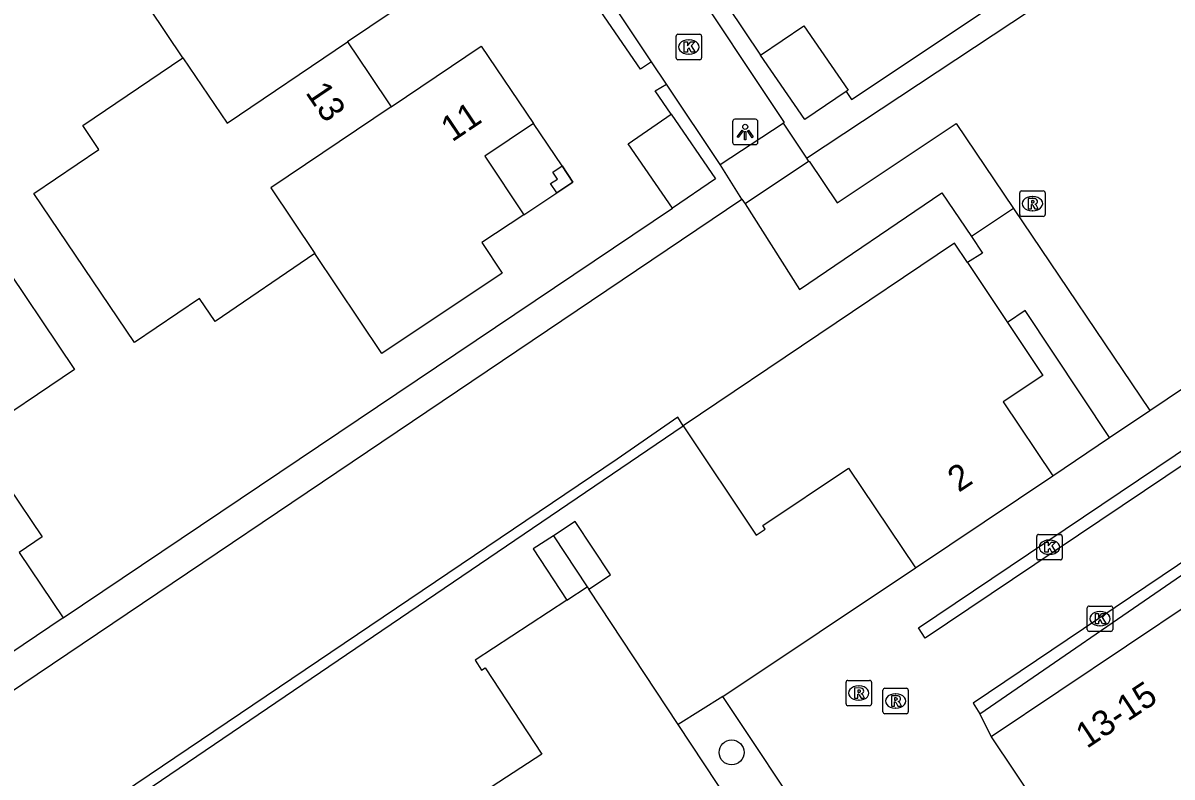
# Model space of a CAD drawing. Extents: x 158797 to 159887, y 384318 to 385255.
# Drawn here: x 159048.69 to 159093.85, y 384645.19 to 384674.82 of the extents above; entities that cross this region are included whole.
import ezdxf

# ---------------------------------------------------------------- set-up
doc = ezdxf.new("R2010")
doc.units = 0
for name, color, linetype in [('IMGEO_Boom', 7, 'Continuous'), ('IMGEO_Haag', 7, 'Continuous'), ('IMGEO_Kolk', 7, 'Continuous'), ('IMGEO_Lichtpunt', 7, 'Continuous'), ('IMGEO_Pand', 7, 'Continuous'), ('IMGEO_Pand_nummerreeks', 7, 'Continuous'), ('IMGEO_Pand_overbouw', 7, 'Continuous'), ('IMGEO_Rijbaan_lokaal_open', 7, 'Continuous'), ('IMGEO_Rioolput', 7, 'Continuous'), ('IMGEO_Voetpad_halfverhard', 7, 'Continuous'), ('IMGEO_Voetpad_op_trap', 7, 'Continuous'), ('IMGEO_Voetpad_open', 7, 'Continuous')]:
    doc.layers.add(name, color=color, linetype=linetype)

msp = doc.modelspace()

# ---------------------------------------------------------------- linework, layer by layer
at = {"layer": 'IMGEO_Boom'}
msp.add_circle((159076.541, 384646.156), 0.489, dxfattribs=at)
at = {"layer": 'IMGEO_Haag'}
for points in [[(159081.043, 384672.126), (159081.247, 384671.812), (159096.708, 384682.114), (159098.87, 384679.188), (159107.236, 384684.664), (159107.906, 384683.665)], [(159079.482, 384669.508), (159096.312, 384680.64), (159097.742, 384678.578)], [(159073.399, 384673.289), (159072.96, 384673.002), (159070.111, 384677.172), (159070.61, 384677.479)], [(159074.561, 384676.996), (159075.131, 384677.353), (159077.683, 384673.558)], [(159074.163, 384671.229), (159073.534, 384672.147), (159073.98, 384672.417)], [(159038.059, 384641.694), (159076.95, 384667.897)], [(159050.27, 384651.45), (159074.221, 384667.534)], [(159074.64, 384658.987), (159074.434, 384659.327), (159072.046, 384657.677), (159028.116, 384628.032), (159038.03, 384613.181), (159038.222, 384613.33)], [(159038.372, 384613.43), (159028.729, 384627.821), (159074.64, 384658.987)], [(159076.202, 384648.351), (159074.44, 384647.256)]]:
    msp.add_lwpolyline(points, dxfattribs=at)
at = {"layer": 'IMGEO_Kolk'}
for p, q in [((159074.435, 384674.374), (159075.287, 384674.374)), ((159074.36, 384673.448), (159074.36, 384674.3)), ((159074.848, 384674.154), (159074.873, 384674.154)), ((159075.361, 384674.3), (159075.361, 384673.448)), ((159074.871, 384673.594), (159074.846, 384673.594)), ((159075.287, 384673.374), (159074.435, 384673.374)), ((159088.533, 384653.793), (159088.533, 384654.645)), ((159088.608, 384654.719), (159089.46, 384654.719)), ((159089.021, 384654.499), (159089.046, 384654.499)), ((159089.534, 384654.645), (159089.534, 384653.793)), ((159089.46, 384653.719), (159088.608, 384653.719)), ((159089.044, 384653.939), (159089.019, 384653.939)), ((159090.518, 384650.982), (159090.518, 384651.834)), ((159090.593, 384651.908), (159091.445, 384651.908)), ((159091.519, 384651.834), (159091.519, 384650.982)), ((159091.006, 384651.688), (159091.031, 384651.688)), ((159091.445, 384650.908), (159090.593, 384650.908)), ((159091.029, 384651.128), (159091.004, 384651.128))]:
    msp.add_line(p, q, dxfattribs=at)
for points in [[(159074.435, 384674.374), (159075.287, 384674.374)], [(159074.36, 384673.448), (159074.36, 384674.3)], [(159074.681, 384674.074), (159074.804, 384674.074), (159074.804, 384673.923), (159074.934, 384674.074), (159075.098, 384674.074), (159074.952, 384673.923), (159075.105, 384673.674), (159074.953, 384673.674), (159074.868, 384673.838), (159074.804, 384673.771), (159074.804, 384673.674), (159074.681, 384673.674), (159074.681, 384674.074)], [(159075.361, 384674.3), (159075.361, 384673.448)], [(159075.287, 384673.374), (159074.435, 384673.374)], [(159088.533, 384653.793), (159088.533, 384654.645)], [(159088.608, 384654.719), (159089.46, 384654.719)], [(159089.534, 384654.645), (159089.534, 384653.793)], [(159088.854, 384654.419), (159088.977, 384654.419), (159088.977, 384654.268), (159089.107, 384654.419), (159089.271, 384654.419), (159089.125, 384654.268), (159089.278, 384654.019), (159089.126, 384654.019), (159089.041, 384654.183), (159088.977, 384654.116), (159088.977, 384654.019), (159088.854, 384654.019), (159088.854, 384654.419)], [(159089.46, 384653.719), (159088.608, 384653.719)], [(159090.518, 384650.982), (159090.518, 384651.834)], [(159090.593, 384651.908), (159091.445, 384651.908)], [(159091.519, 384651.834), (159091.519, 384650.982)], [(159090.839, 384651.608), (159090.962, 384651.608), (159090.962, 384651.457), (159091.092, 384651.608), (159091.256, 384651.608), (159091.11, 384651.457), (159091.263, 384651.208), (159091.111, 384651.208), (159091.026, 384651.372), (159090.962, 384651.305), (159090.962, 384651.208), (159090.839, 384651.208), (159090.839, 384651.608)], [(159091.445, 384650.908), (159090.593, 384650.908)]]:
    msp.add_lwpolyline(points, dxfattribs=at)
for centre, start, end in [((159074.437, 384674.298), 91.552, 178.448), ((159074.437, 384674.298), 91.552, 178.448), ((159075.285, 384674.298), 1.552, 88.448), ((159075.285, 384674.298), 1.552, 88.448), ((159074.437, 384673.45), 181.552, 268.448), ((159074.437, 384673.45), 181.552, 268.448), ((159075.285, 384673.45), 271.552, 358.448), ((159075.285, 384673.45), 271.552, 358.448), ((159088.61, 384654.643), 91.552, 178.448), ((159088.61, 384654.643), 91.552, 178.448), ((159089.458, 384654.643), 1.552, 88.448), ((159089.458, 384654.643), 1.552, 88.448), ((159088.61, 384653.795), 181.552, 268.448), ((159088.61, 384653.795), 181.552, 268.448), ((159089.458, 384653.795), 271.552, 358.448), ((159089.458, 384653.795), 271.552, 358.448), ((159090.595, 384651.832), 91.552, 178.448), ((159090.595, 384651.832), 91.552, 178.448), ((159091.443, 384651.832), 1.552, 88.448), ((159091.443, 384651.832), 1.552, 88.448), ((159090.595, 384650.984), 181.552, 268.448), ((159090.595, 384650.984), 181.552, 268.448), ((159091.443, 384650.984), 271.552, 358.448), ((159091.443, 384650.984), 271.552, 358.448)]:
    msp.add_arc(centre, 0.0765, start, end, dxfattribs=at)
for centre, major_axis, ratio, start_param, end_param in [((159074.847, 384673.874), (-0.387, 0.002), 0.722429, 4.712389, 7.853982), ((159074.872, 384673.874), (-0.39, 0.002), 0.717154, 1.570796, 4.712389), ((159089.02, 384654.219), (-0.387, 0.002), 0.722429, 4.712389, 7.853982), ((159089.045, 384654.219), (-0.39, 0.002), 0.717154, 1.570796, 4.712389), ((159091.005, 384651.408), (-0.387, 0.002), 0.722429, 4.712389, 7.853982), ((159091.03, 384651.408), (-0.39, 0.002), 0.717154, 1.570796, 4.712389)]:
    msp.add_ellipse(centre, major_axis=major_axis, ratio=ratio, start_param=start_param, end_param=end_param, dxfattribs=at)
at = {"layer": 'IMGEO_Lichtpunt'}
for p, q in [((159076.578, 384670.937), (159076.578, 384670.13)), ((159076.578, 384670.937), (159076.578, 384670.13)), ((159077.48, 384671.032), (159076.672, 384671.032)), ((159077.48, 384671.032), (159076.672, 384671.032)), ((159077.574, 384670.13), (159077.574, 384670.937)), ((159077.574, 384670.13), (159077.574, 384670.937)), ((159076.672, 384670.036), (159077.48, 384670.036)), ((159076.672, 384670.036), (159077.48, 384670.036))]:
    msp.add_line(p, q, dxfattribs=at)
for points in [[(159076.952, 384670.601), (159076.991, 384670.573), (159076.803, 384670.311), (159076.765, 384670.338), (159076.952, 384670.601)], [(159077.054, 384670.553), (159077.101, 384670.553), (159077.101, 384670.231), (159077.054, 384670.231), (159077.054, 384670.553)], [(159077.164, 384670.573), (159077.202, 384670.6), (159077.389, 384670.338), (159077.35, 384670.31), (159077.164, 384670.573)]]:
    msp.add_lwpolyline(points, dxfattribs=at)
msp.add_circle((159077.077, 384670.735), 0.0994, dxfattribs=at)
for centre, start, end in [((159076.672, 384670.937), 90, 180), ((159076.672, 384670.937), 90, 180), ((159077.48, 384670.937), 0, 90), ((159077.48, 384670.937), 0, 90), ((159076.672, 384670.13), 180, 270), ((159076.672, 384670.13), 180, 270), ((159077.48, 384670.13), 270, 0), ((159077.48, 384670.13), 270, 360)]:
    msp.add_arc(centre, 0.0946, start, end, dxfattribs=at)
at = {"layer": 'IMGEO_Pand'}
for points in [[(159054.976, 384673.45), (159052.354, 384677.36), (159057.084, 384680.541), (159057.883, 384679.353), (159059.523, 384680.455), (159061.048, 384678.187), (159062.971, 384679.487), (159065.003, 384676.479), (159061.445, 384674.075)], [(159077.683, 384673.558), (159079.38, 384674.71), (159081.117, 384672.177), (159081.043, 384672.126)], [(159054.976, 384673.45), (159056.712, 384670.877), (159061.445, 384674.075)], [(159063.169, 384671.525), (159066.706, 384673.907), (159068.755, 384670.864), (159066.839, 384669.588), (159068.38, 384667.283), (159066.732, 384666.186), (159067.531, 384664.99), (159062.795, 384661.825), (159060.167, 384665.758)], [(159061.445, 384674.075), (159062.31, 384672.795), (159063.169, 384671.525)], [(159060.167, 384665.758), (159056.247, 384663.09), (159055.637, 384663.993), (159053.083, 384662.267), (159049.125, 384668.123), (159051.678, 384669.849), (159051.045, 384670.785), (159054.976, 384673.45)], [(159081.043, 384672.126), (159079.424, 384671.023), (159077.683, 384673.558)], [(159063.169, 384671.525), (159058.429, 384668.333), (159060.167, 384665.758)], [(159074.221, 384667.534), (159072.476, 384670.066), (159074.163, 384671.229)], [(159074.163, 384671.229), (159075.908, 384668.697), (159074.221, 384667.534)], [(159069.877, 384669.198), (159070.301, 384668.567), (159069.67, 384668.145), (159069.431, 384668.503), (159069.703, 384668.685), (159069.52, 384668.957), (159069.877, 384669.198)], [(159041.107, 384661.511), (159038.68, 384665.087), (159041.675, 384667.115), (159042.943, 384665.247), (159045.213, 384666.788), (159046.326, 384665.143), (159047.517, 384665.945), (159050.714, 384661.196), (159046.795, 384658.552)], [(159085.806, 384665.4), (159085.295, 384666.164), (159074.64, 384658.987)], [(159085.806, 384665.4), (159087.379, 384663.05)], [(159087.379, 384663.05), (159088.771, 384660.97), (159087.217, 384659.93), (159089.164, 384657.021)], [(159074.64, 384658.987), (159077.508, 384654.695), (159077.857, 384654.929), (159077.763, 384655.07), (159081.137, 384657.328), (159083.762, 384653.406)], [(159046.795, 384658.552), (159049.446, 384654.621), (159048.542, 384654.011), (159050.27, 384651.45)], [(159083.762, 384653.406), (159089.164, 384657.021)], [(159070.931, 384652.572), (159071.783, 384653.134), (159070.4, 384655.228), (159069.545, 384654.671)], [(159069.545, 384654.671), (159068.749, 384654.153), (159070.065, 384652.134)], [(159069.545, 384654.671), (159070.87, 384652.665)], [(159070.065, 384652.134), (159070.87, 384652.665)], [(159070.87, 384652.665), (159070.931, 384652.572)], [(159074.44, 384647.256), (159070.931, 384652.572)], [(159070.065, 384652.134), (159066.462, 384649.786), (159066.719, 384649.392), (159066.861, 384649.485), (159069.078, 384646.082), (159065.184, 384643.544), (159068.855, 384637.984), (159071.785, 384639.918), (159072.82, 384638.349)], [(159094.723, 384652.11), (159086.741, 384646.77)], [(159050.27, 384651.45), (159044.451, 384647.526)], [(159078.044, 384641.798), (159074.44, 384647.256)], [(159086.741, 384646.77), (159091.339, 384639.907)]]:
    msp.add_lwpolyline(points, dxfattribs=at)
at = {"layer": 'IMGEO_Pand_overbouw'}
msp.add_lwpolyline([(159068.755, 384670.864), (159066.839, 384669.588), (159068.38, 384667.283), (159069.67, 384668.145), (159070.301, 384668.567), (159069.877, 384669.198)], close=True, dxfattribs=at)
at = {"layer": 'IMGEO_Rijbaan_lokaal_open'}
for points in [[(159124.574, 384677.811), (159084.148, 384650.648), (159083.889, 384651.05), (159124.276, 384678.229)], [(159092.976, 384659.587), (159114.386, 384674.002)], [(159091.396, 384658.524), (159092.976, 384659.587)], [(159089.164, 384657.021), (159091.396, 384658.524)], [(159112.174, 384642.595), (159101.495, 384658.503), (159086.028, 384648.086), (159086.296, 384647.672)], [(159076.202, 384648.351), (159076.201, 384648.352), (159083.762, 384653.406)], [(159086.296, 384647.672), (159094.647, 384653.405)], [(159078.044, 384641.798), (159079.779, 384642.984), (159076.202, 384648.351)], [(159086.296, 384647.672), (159086.741, 384646.77)]]:
    msp.add_lwpolyline(points, dxfattribs=at)
at = {"layer": 'IMGEO_Rioolput'}
for p, q in [((159087.864, 384667.29), (159087.864, 384668.142)), ((159087.939, 384668.216), (159088.791, 384668.216)), ((159088.865, 384668.142), (159088.865, 384667.29)), ((159088.352, 384667.996), (159088.377, 384667.996)), ((159088.791, 384667.216), (159087.939, 384667.216)), ((159088.375, 384667.436), (159088.35, 384667.436)), ((159081.038, 384648.061), (159081.038, 384648.913)), ((159081.113, 384648.987), (159081.965, 384648.987)), ((159081.526, 384648.767), (159081.551, 384648.767)), ((159082.039, 384648.913), (159082.039, 384648.061)), ((159082.485, 384647.75), (159082.485, 384648.602)), ((159082.56, 384648.676), (159083.412, 384648.676)), ((159083.486, 384648.602), (159083.486, 384647.75)), ((159081.549, 384648.207), (159081.524, 384648.207)), ((159082.973, 384648.456), (159082.998, 384648.456)), ((159081.965, 384647.987), (159081.113, 384647.987)), ((159082.996, 384647.896), (159082.971, 384647.896)), ((159083.412, 384647.676), (159082.56, 384647.676))]:
    msp.add_line(p, q, dxfattribs=at)
for points in [[(159087.864, 384667.29), (159087.864, 384668.142)], [(159087.939, 384668.216), (159088.791, 384668.216)], [(159088.865, 384668.142), (159088.865, 384667.29)], [(159088.453, 384667.914), (159088.201, 384667.916), (159088.201, 384667.516)], [(159088.201, 384667.516), (159088.325, 384667.516), (159088.325, 384667.678), (159088.336, 384667.678)], [(159088.379, 384667.835), (159088.325, 384667.835), (159088.325, 384667.754)], [(159088.325, 384667.754), (159088.377, 384667.754)], [(159088.383, 384667.649), (159088.454, 384667.516), (159088.594, 384667.516), (159088.529, 384667.642)], [(159088.791, 384667.216), (159087.939, 384667.216)], [(159081.038, 384648.061), (159081.038, 384648.913)], [(159081.113, 384648.987), (159081.965, 384648.987)], [(159081.627, 384648.685), (159081.375, 384648.687), (159081.375, 384648.287)], [(159081.553, 384648.606), (159081.499, 384648.606), (159081.499, 384648.525)], [(159082.039, 384648.913), (159082.039, 384648.061)], [(159082.485, 384647.75), (159082.485, 384648.602)], [(159082.56, 384648.676), (159083.412, 384648.676)], [(159083.486, 384648.602), (159083.486, 384647.75)], [(159081.375, 384648.287), (159081.499, 384648.287), (159081.499, 384648.449), (159081.51, 384648.449)], [(159081.499, 384648.525), (159081.551, 384648.525)], [(159081.557, 384648.42), (159081.628, 384648.287), (159081.768, 384648.287), (159081.703, 384648.413)], [(159083.074, 384648.374), (159082.822, 384648.376), (159082.822, 384647.976)], [(159082.822, 384647.976), (159082.946, 384647.976), (159082.946, 384648.138), (159082.957, 384648.138)], [(159083, 384648.295), (159082.946, 384648.295), (159082.946, 384648.214)], [(159082.946, 384648.214), (159082.998, 384648.214)], [(159081.965, 384647.987), (159081.113, 384647.987)], [(159083.004, 384648.109), (159083.075, 384647.976), (159083.215, 384647.976), (159083.15, 384648.102)], [(159083.412, 384647.676), (159082.56, 384647.676)]]:
    msp.add_lwpolyline(points, dxfattribs=at)
for centre, radius, start, end in [((159087.941, 384668.14), 0.0765, 91.552, 178.448), ((159087.941, 384668.14), 0.0765, 91.552, 178.448), ((159088.789, 384668.14), 0.0765, 1.552, 88.448), ((159088.789, 384668.14), 0.0765, 1.552, 88.448), ((159088.335, 384667.625), 0.0533, 26.0293, 88.6989), ((159088.361, 384667.943), 0.19, 274.7715, 282.9687), ((159088.385, 384667.739), 0.0964, 77.0061, 93.1865), ((159088.399, 384667.796), 0.0378, 276.6634, 79.6772), ((159088.452, 384667.804), 0.109, 350.3612, 89.416), ((159088.45, 384667.804), 0.112, 277.5842, 350.9817), ((159088.434, 384667.589), 0.108, 29.5134, 73.7905), ((159087.941, 384667.292), 0.0765, 181.552, 268.448), ((159087.941, 384667.292), 0.0765, 181.552, 268.448), ((159088.789, 384667.292), 0.0765, 271.552, 358.448), ((159088.789, 384667.292), 0.0765, 271.552, 358.448), ((159081.115, 384648.911), 0.0765, 91.552, 178.448), ((159081.115, 384648.911), 0.0765, 91.552, 178.448), ((159081.559, 384648.51), 0.0964, 77.0061, 93.1865), ((159081.573, 384648.567), 0.0378, 276.6634, 79.6772), ((159081.626, 384648.575), 0.109, 350.3612, 89.416), ((159081.963, 384648.911), 0.0765, 1.552, 88.448), ((159081.963, 384648.911), 0.0765, 1.552, 88.448), ((159082.562, 384648.6), 0.0765, 91.552, 178.448), ((159082.562, 384648.6), 0.0765, 91.552, 178.448), ((159083.41, 384648.6), 0.0765, 1.552, 88.448), ((159083.41, 384648.6), 0.0765, 1.552, 88.448), ((159081.509, 384648.396), 0.0533, 26.0293, 88.6989), ((159081.535, 384648.714), 0.19, 274.7715, 282.9687), ((159081.624, 384648.575), 0.112, 277.5842, 350.9817), ((159081.608, 384648.36), 0.108, 29.5134, 73.7905), ((159082.956, 384648.085), 0.0533, 26.0293, 88.6989), ((159082.982, 384648.403), 0.19, 274.7715, 282.9687), ((159083.006, 384648.199), 0.0964, 77.0061, 93.1865), ((159083.02, 384648.256), 0.0378, 276.6634, 79.6772), ((159083.073, 384648.264), 0.109, 350.3612, 89.416), ((159083.071, 384648.264), 0.112, 277.5842, 350.9817), ((159083.055, 384648.049), 0.108, 29.5134, 73.7905), ((159081.115, 384648.063), 0.0765, 181.552, 268.448), ((159081.115, 384648.063), 0.0765, 181.552, 268.448), ((159081.963, 384648.063), 0.0765, 271.552, 358.448), ((159081.963, 384648.063), 0.0765, 271.552, 358.448), ((159082.562, 384647.752), 0.0765, 181.552, 268.448), ((159082.562, 384647.752), 0.0765, 181.552, 268.448), ((159083.41, 384647.752), 0.0765, 271.552, 358.448), ((159083.41, 384647.752), 0.0765, 271.552, 358.448)]:
    msp.add_arc(centre, radius, start, end, dxfattribs=at)
for centre, major_axis, ratio, start_param, end_param in [((159088.351, 384667.716), (-0.387, 0.002), 0.722429, 4.712389, 7.853982), ((159088.376, 384667.716), (-0.39, 0.002), 0.717154, 1.570796, 4.712389), ((159081.525, 384648.487), (-0.387, 0.002), 0.722429, 4.712389, 7.853982), ((159081.55, 384648.487), (-0.39, 0.002), 0.717154, 1.570796, 4.712389), ((159082.972, 384648.176), (-0.387, 0.002), 0.722429, 4.712389, 7.853982), ((159082.997, 384648.176), (-0.39, 0.002), 0.717154, 1.570796, 4.712389)]:
    msp.add_ellipse(centre, major_axis=major_axis, ratio=ratio, start_param=start_param, end_param=end_param, dxfattribs=at)
at = {"layer": 'IMGEO_Voetpad_halfverhard'}
for points in [[(159079.569, 384669.376), (159079.588, 384669.39), (159080.687, 384667.744), (159085.364, 384670.862), (159087.614, 384667.53)], [(159079.569, 384669.376), (159077.071, 384667.706)], [(159077.071, 384667.706), (159079.208, 384664.348), (159084.805, 384668.144), (159085.968, 384666.425)]]:
    msp.add_lwpolyline(points, dxfattribs=at)
at = {"layer": 'IMGEO_Voetpad_op_trap'}
for points in [[(159078.571, 384670.884), (159078.783, 384670.563), (159079.482, 384669.508)], [(159079.482, 384669.508), (159079.569, 384669.376)], [(159076.95, 384667.897), (159076.283, 384668.944), (159076.087, 384669.252)], [(159076.95, 384667.897), (159077.071, 384667.706)]]:
    msp.add_lwpolyline(points, dxfattribs=at)
at = {"layer": 'IMGEO_Voetpad_open'}
for points in [[(159073.399, 384673.289), (159070.61, 384677.479)], [(159074.561, 384676.996), (159078.61, 384670.91), (159078.571, 384670.884)], [(159073.98, 384672.417), (159073.399, 384673.289)], [(159076.087, 384669.252), (159073.98, 384672.417)], [(159076.087, 384669.252), (159078.571, 384670.884)], [(159087.614, 384667.53), (159085.968, 384666.425)], [(159087.614, 384667.53), (159092.976, 384659.587)], [(159085.968, 384666.425), (159086.407, 384665.776), (159085.806, 384665.4)], [(159091.396, 384658.524), (159088.084, 384663.519), (159087.379, 384663.05)]]:
    msp.add_lwpolyline(points, dxfattribs=at)

# ---------------------------------------------------------------- texts
at = {"layer": 'IMGEO_Pand_nummerreeks'}
for s, rotation, p in [('13', 304.0507, (159059.775, 384672.081)), ('11', 33.9592, (159065.557, 384670.119)), ('2', 33.5925, (159085.466, 384656.352)), ('13-15', 33.5868, (159090.5, 384646.287))]:
    msp.add_text(s, height=1, rotation=rotation, dxfattribs=at).set_placement(p)

doc.saveas('drawing.dxf')
